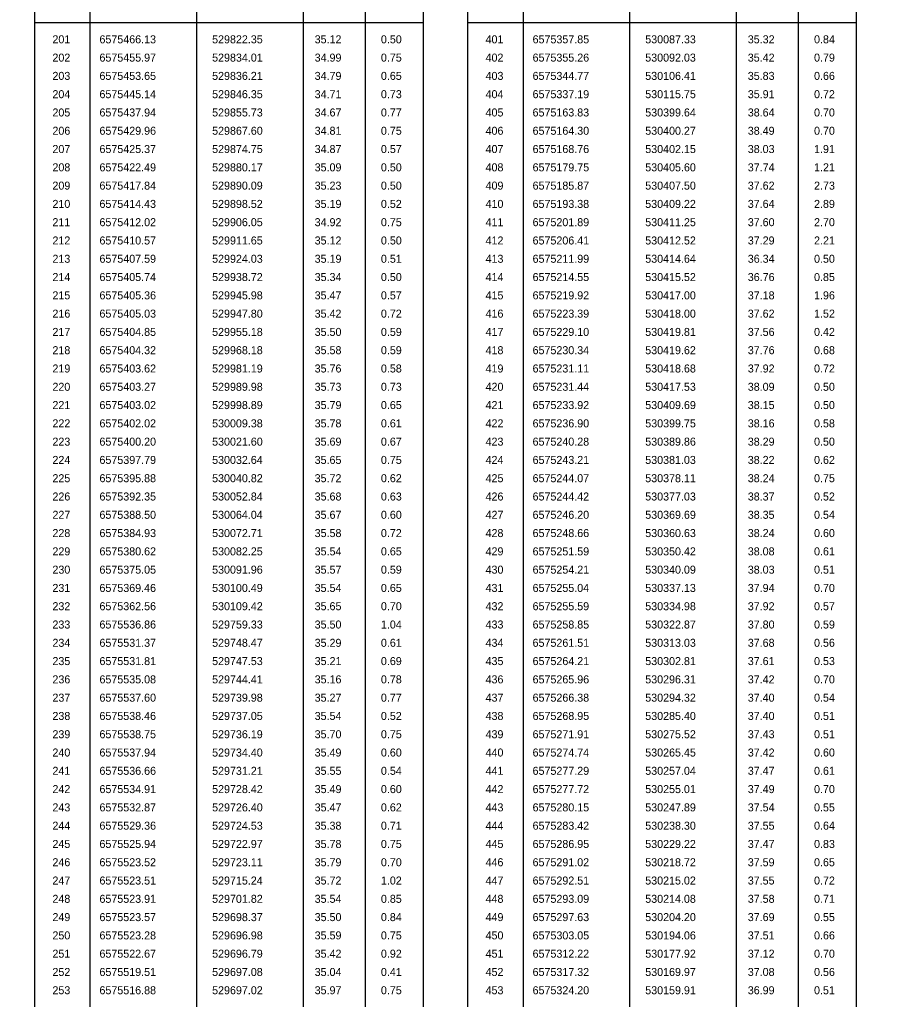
# Model space of a CAD drawing. Extents: x 528816 to 533196, y 6574767 to 6575847.
# Drawn here: x 530473 to 530548.1, y 6575587.3 to 6575673 of the extents above; entities that cross this region are included whole.
import ezdxf

# ---------------------------------------------------------------- set-up
doc = ezdxf.new("R2010")
doc.units = 0
doc.layers.add('ABIJOONIS', color=7, linetype='Continuous')
doc.layers.add('TEE', color=7, linetype='Continuous')

msp = doc.modelspace()

# ---------------------------------------------------------------- linework, layer by layer
at = {"layer": 'ABIJOONIS'}
for p, q in [((530474.295, 6575674.457), (530474.295, 6575351.834)), ((530479.155, 6575674.457), (530479.155, 6575351.834)), ((530488.47, 6575674.457), (530488.47, 6575351.834)), ((530497.785, 6575674.457), (530497.785, 6575351.834)), ((530503.207, 6575674.457), (530503.207, 6575351.834)), ((530508.279, 6575674.457), (530508.279, 6575351.834)), ((530512.169, 6575674.457), (530512.169, 6575351.834)), ((530517.029, 6575674.457), (530517.029, 6575351.834)), ((530526.344, 6575674.457), (530526.344, 6575351.834)), ((530535.659, 6575674.457), (530535.659, 6575351.834)), ((530541.081, 6575674.457), (530541.081, 6575351.834)), ((530546.154, 6575674.457), (530546.154, 6575351.834)), ((530474.295, 6575672.754), (530508.279, 6575672.754)), ((530512.169, 6575672.754), (530546.154, 6575672.754))]:
    msp.add_line(p, q, dxfattribs=at)
at = {"layer": 'TEE'}
msp.add_arc((530328.708, 6575554.734), 291.999, 251.18106, 251.18106, dxfattribs=at)

# ---------------------------------------------------------------- texts
at = {"layer": 'ABIJOONIS'}
for s, p in [('201', (530475.873, 6575670.938)), ('6575466.13', (530479.986, 6575670.938)), ('529822.35', (530489.837, 6575670.938)), ('35.12', (530498.803, 6575670.938)), ('0.50', (530504.597, 6575670.938)), ('401', (530513.748, 6575670.938)), ('6575357.85', (530517.86, 6575670.938)), ('530087.33', (530527.711, 6575670.938)), ('35.32', (530536.677, 6575670.938)), ('0.84', (530542.472, 6575670.938)), ('202', (530475.873, 6575669.338)), ('6575455.97', (530479.986, 6575669.338)), ('529834.01', (530489.837, 6575669.338)), ('34.99', (530498.803, 6575669.338)), ('0.75', (530504.597, 6575669.338)), ('402', (530513.748, 6575669.338)), ('6575355.26', (530517.86, 6575669.338)), ('530092.03', (530527.711, 6575669.338)), ('35.42', (530536.677, 6575669.338)), ('0.79', (530542.472, 6575669.338)), ('203', (530475.873, 6575667.738)), ('6575453.65', (530479.986, 6575667.738)), ('529836.21', (530489.837, 6575667.738)), ('34.79', (530498.803, 6575667.738)), ('0.65', (530504.597, 6575667.738)), ('403', (530513.748, 6575667.738)), ('6575344.77', (530517.86, 6575667.738)), ('530106.41', (530527.711, 6575667.738)), ('35.83', (530536.677, 6575667.738)), ('0.66', (530542.472, 6575667.738)), ('204', (530475.873, 6575666.138)), ('6575445.14', (530479.986, 6575666.138)), ('529846.35', (530489.837, 6575666.138)), ('34.71', (530498.803, 6575666.138)), ('0.73', (530504.597, 6575666.138)), ('404', (530513.748, 6575666.138)), ('6575337.19', (530517.86, 6575666.138)), ('530115.75', (530527.711, 6575666.138)), ('35.91', (530536.677, 6575666.138)), ('0.72', (530542.472, 6575666.138)), ('205', (530475.873, 6575664.538)), ('6575437.94', (530479.986, 6575664.538)), ('529855.73', (530489.837, 6575664.538)), ('34.67', (530498.803, 6575664.538)), ('0.77', (530504.597, 6575664.538)), ('405', (530513.748, 6575664.538)), ('6575163.83', (530517.86, 6575664.538)), ('530399.64', (530527.711, 6575664.538)), ('38.64', (530536.677, 6575664.538)), ('0.70', (530542.472, 6575664.538)), ('206', (530475.873, 6575662.938)), ('6575429.96', (530479.986, 6575662.938)), ('529867.60', (530489.837, 6575662.938)), ('34.81', (530498.803, 6575662.938)), ('0.75', (530504.597, 6575662.938)), ('406', (530513.748, 6575662.938)), ('6575164.30', (530517.86, 6575662.938)), ('530400.27', (530527.711, 6575662.938)), ('38.49', (530536.677, 6575662.938)), ('0.70', (530542.472, 6575662.938)), ('207', (530475.873, 6575661.338)), ('6575425.37', (530479.986, 6575661.338)), ('529874.75', (530489.837, 6575661.338)), ('34.87', (530498.803, 6575661.338)), ('0.57', (530504.597, 6575661.338)), ('407', (530513.748, 6575661.338)), ('6575168.76', (530517.86, 6575661.338)), ('530402.15', (530527.711, 6575661.338)), ('38.03', (530536.677, 6575661.338)), ('1.91', (530542.472, 6575661.338)), ('208', (530475.873, 6575659.738)), ('6575422.49', (530479.986, 6575659.738)), ('529880.17', (530489.837, 6575659.738)), ('35.09', (530498.803, 6575659.738)), ('0.50', (530504.597, 6575659.738)), ('408', (530513.748, 6575659.738)), ('6575179.75', (530517.86, 6575659.738)), ('530405.60', (530527.711, 6575659.738)), ('37.74', (530536.677, 6575659.738)), ('1.21', (530542.472, 6575659.738)), ('209', (530475.873, 6575658.138)), ('6575417.84', (530479.986, 6575658.138)), ('529890.09', (530489.837, 6575658.138)), ('35.23', (530498.803, 6575658.138)), ('0.50', (530504.597, 6575658.138)), ('409', (530513.748, 6575658.138)), ('6575185.87', (530517.86, 6575658.138)), ('530407.50', (530527.711, 6575658.138)), ('37.62', (530536.677, 6575658.138)), ('2.73', (530542.472, 6575658.138)), ('210', (530475.873, 6575656.538)), ('6575414.43', (530479.986, 6575656.538)), ('529898.52', (530489.837, 6575656.538)), ('35.19', (530498.803, 6575656.538)), ('0.52', (530504.597, 6575656.538)), ('410', (530513.748, 6575656.538)), ('6575193.38', (530517.86, 6575656.538)), ('530409.22', (530527.711, 6575656.538)), ('37.64', (530536.677, 6575656.538)), ('2.89', (530542.472, 6575656.538)), ('211', (530475.873, 6575654.938)), ('6575412.02', (530479.986, 6575654.938)), ('529906.05', (530489.837, 6575654.938)), ('34.92', (530498.803, 6575654.938)), ('0.75', (530504.597, 6575654.938)), ('411', (530513.748, 6575654.938)), ('6575201.89', (530517.86, 6575654.938)), ('530411.25', (530527.711, 6575654.938)), ('37.60', (530536.677, 6575654.938)), ('2.70', (530542.472, 6575654.938)), ('212', (530475.873, 6575653.338)), ('6575410.57', (530479.986, 6575653.338)), ('529911.65', (530489.837, 6575653.338)), ('35.12', (530498.803, 6575653.338)), ('0.50', (530504.597, 6575653.338)), ('412', (530513.748, 6575653.338)), ('6575206.41', (530517.86, 6575653.338)), ('530412.52', (530527.711, 6575653.338)), ('37.29', (530536.677, 6575653.338)), ('2.21', (530542.472, 6575653.338)), ('213', (530475.873, 6575651.738)), ('6575407.59', (530479.986, 6575651.738)), ('529924.03', (530489.837, 6575651.738)), ('35.19', (530498.803, 6575651.738)), ('0.51', (530504.597, 6575651.738)), ('413', (530513.748, 6575651.738)), ('6575211.99', (530517.86, 6575651.738)), ('530414.64', (530527.711, 6575651.738)), ('36.34', (530536.677, 6575651.738)), ('0.50', (530542.472, 6575651.738)), ('214', (530475.873, 6575650.138)), ('6575405.74', (530479.986, 6575650.138)), ('529938.72', (530489.837, 6575650.138)), ('35.34', (530498.803, 6575650.138)), ('0.50', (530504.597, 6575650.138)), ('414', (530513.748, 6575650.138)), ('6575214.55', (530517.86, 6575650.138)), ('530415.52', (530527.711, 6575650.138)), ('36.76', (530536.677, 6575650.138)), ('0.85', (530542.472, 6575650.138)), ('215', (530475.873, 6575648.538)), ('6575405.36', (530479.986, 6575648.538)), ('529945.98', (530489.837, 6575648.538)), ('35.47', (530498.803, 6575648.538)), ('0.57', (530504.597, 6575648.538)), ('415', (530513.748, 6575648.538)), ('6575219.92', (530517.86, 6575648.538)), ('530417.00', (530527.711, 6575648.538)), ('37.18', (530536.677, 6575648.538)), ('1.96', (530542.472, 6575648.538)), ('216', (530475.873, 6575646.938)), ('6575405.03', (530479.986, 6575646.938)), ('529947.80', (530489.837, 6575646.938)), ('35.42', (530498.803, 6575646.938)), ('0.72', (530504.597, 6575646.938)), ('416', (530513.748, 6575646.938)), ('6575223.39', (530517.86, 6575646.938)), ('530418.00', (530527.711, 6575646.938)), ('37.62', (530536.677, 6575646.938)), ('1.52', (530542.472, 6575646.938)), ('217', (530475.873, 6575645.338)), ('6575404.85', (530479.986, 6575645.338)), ('529955.18', (530489.837, 6575645.338)), ('35.50', (530498.803, 6575645.338)), ('0.59', (530504.597, 6575645.338)), ('417', (530513.748, 6575645.338)), ('6575229.10', (530517.86, 6575645.338)), ('530419.81', (530527.711, 6575645.338)), ('37.56', (530536.677, 6575645.338)), ('0.42', (530542.472, 6575645.338)), ('218', (530475.873, 6575643.738)), ('6575404.32', (530479.986, 6575643.738)), ('529968.18', (530489.837, 6575643.738)), ('35.58', (530498.803, 6575643.738)), ('0.59', (530504.597, 6575643.738)), ('418', (530513.748, 6575643.738)), ('6575230.34', (530517.86, 6575643.738)), ('530419.62', (530527.711, 6575643.738)), ('37.76', (530536.677, 6575643.738)), ('0.68', (530542.472, 6575643.738)), ('219', (530475.873, 6575642.138)), ('6575403.62', (530479.986, 6575642.138)), ('529981.19', (530489.837, 6575642.138)), ('35.76', (530498.803, 6575642.138)), ('0.58', (530504.597, 6575642.138)), ('419', (530513.748, 6575642.138)), ('6575231.11', (530517.86, 6575642.138)), ('530418.68', (530527.711, 6575642.138)), ('37.92', (530536.677, 6575642.138)), ('0.72', (530542.472, 6575642.138)), ('220', (530475.873, 6575640.538)), ('6575403.27', (530479.986, 6575640.538)), ('529989.98', (530489.837, 6575640.538)), ('35.73', (530498.803, 6575640.538)), ('0.73', (530504.597, 6575640.538)), ('420', (530513.748, 6575640.538)), ('6575231.44', (530517.86, 6575640.538)), ('530417.53', (530527.711, 6575640.538)), ('38.09', (530536.677, 6575640.538)), ('0.50', (530542.472, 6575640.538)), ('221', (530475.873, 6575638.938)), ('6575403.02', (530479.986, 6575638.938)), ('529998.89', (530489.837, 6575638.938)), ('35.79', (530498.803, 6575638.938)), ('0.65', (530504.597, 6575638.938)), ('421', (530513.748, 6575638.938)), ('6575233.92', (530517.86, 6575638.938)), ('530409.69', (530527.711, 6575638.938)), ('38.15', (530536.677, 6575638.938)), ('0.50', (530542.472, 6575638.938)), ('222', (530475.873, 6575637.338)), ('6575402.02', (530479.986, 6575637.338)), ('530009.38', (530489.837, 6575637.338)), ('35.78', (530498.803, 6575637.338)), ('0.61', (530504.597, 6575637.338)), ('422', (530513.748, 6575637.338)), ('6575236.90', (530517.86, 6575637.338)), ('530399.75', (530527.711, 6575637.338)), ('38.16', (530536.677, 6575637.338)), ('0.58', (530542.472, 6575637.338)), ('223', (530475.873, 6575635.738)), ('6575400.20', (530479.986, 6575635.738)), ('530021.60', (530489.837, 6575635.738)), ('35.69', (530498.803, 6575635.738)), ('0.67', (530504.597, 6575635.738)), ('423', (530513.748, 6575635.738)), ('6575240.28', (530517.86, 6575635.738)), ('530389.86', (530527.711, 6575635.738)), ('38.29', (530536.677, 6575635.738)), ('0.50', (530542.472, 6575635.738)), ('224', (530475.873, 6575634.138)), ('6575397.79', (530479.986, 6575634.138)), ('530032.64', (530489.837, 6575634.138)), ('35.65', (530498.803, 6575634.138)), ('0.75', (530504.597, 6575634.138)), ('424', (530513.748, 6575634.138)), ('6575243.21', (530517.86, 6575634.138)), ('530381.03', (530527.711, 6575634.138)), ('38.22', (530536.677, 6575634.138)), ('0.62', (530542.472, 6575634.138)), ('225', (530475.873, 6575632.538)), ('6575395.88', (530479.986, 6575632.538)), ('530040.82', (530489.837, 6575632.538)), ('35.72', (530498.803, 6575632.538)), ('0.62', (530504.597, 6575632.538)), ('425', (530513.748, 6575632.538)), ('6575244.07', (530517.86, 6575632.538)), ('530378.11', (530527.711, 6575632.538)), ('38.24', (530536.677, 6575632.538)), ('0.75', (530542.472, 6575632.538)), ('226', (530475.873, 6575630.938)), ('6575392.35', (530479.986, 6575630.938)), ('530052.84', (530489.837, 6575630.938)), ('35.68', (530498.803, 6575630.938)), ('0.63', (530504.597, 6575630.938)), ('426', (530513.748, 6575630.938)), ('6575244.42', (530517.86, 6575630.938)), ('530377.03', (530527.711, 6575630.938)), ('38.37', (530536.677, 6575630.938)), ('0.52', (530542.472, 6575630.938)), ('227', (530475.873, 6575629.338)), ('6575388.50', (530479.986, 6575629.338)), ('530064.04', (530489.837, 6575629.338)), ('35.67', (530498.803, 6575629.338)), ('0.60', (530504.597, 6575629.338)), ('427', (530513.748, 6575629.338)), ('6575246.20', (530517.86, 6575629.338)), ('530369.69', (530527.711, 6575629.338)), ('38.35', (530536.677, 6575629.338)), ('0.54', (530542.472, 6575629.338)), ('228', (530475.873, 6575627.738)), ('6575384.93', (530479.986, 6575627.738)), ('530072.71', (530489.837, 6575627.738)), ('35.58', (530498.803, 6575627.738)), ('0.72', (530504.597, 6575627.738)), ('428', (530513.748, 6575627.738)), ('6575248.66', (530517.86, 6575627.738)), ('530360.63', (530527.711, 6575627.738)), ('38.24', (530536.677, 6575627.738)), ('0.60', (530542.472, 6575627.738)), ('229', (530475.873, 6575626.138)), ('6575380.62', (530479.986, 6575626.138)), ('530082.25', (530489.837, 6575626.138)), ('35.54', (530498.803, 6575626.138)), ('0.65', (530504.597, 6575626.138)), ('429', (530513.748, 6575626.138)), ('6575251.59', (530517.86, 6575626.138)), ('530350.42', (530527.711, 6575626.138)), ('38.08', (530536.677, 6575626.138)), ('0.61', (530542.472, 6575626.138)), ('230', (530475.873, 6575624.538)), ('6575375.05', (530479.986, 6575624.538)), ('530091.96', (530489.837, 6575624.538)), ('35.57', (530498.803, 6575624.538)), ('0.59', (530504.597, 6575624.538)), ('430', (530513.748, 6575624.538)), ('6575254.21', (530517.86, 6575624.538)), ('530340.09', (530527.711, 6575624.538)), ('38.03', (530536.677, 6575624.538)), ('0.51', (530542.472, 6575624.538)), ('231', (530475.873, 6575622.938)), ('6575369.46', (530479.986, 6575622.938)), ('530100.49', (530489.837, 6575622.938)), ('35.54', (530498.803, 6575622.938)), ('0.65', (530504.597, 6575622.938)), ('431', (530513.748, 6575622.938)), ('6575255.04', (530517.86, 6575622.938)), ('530337.13', (530527.711, 6575622.938)), ('37.94', (530536.677, 6575622.938)), ('0.70', (530542.472, 6575622.938)), ('232', (530475.873, 6575621.338)), ('6575362.56', (530479.986, 6575621.338)), ('530109.42', (530489.837, 6575621.338)), ('35.65', (530498.803, 6575621.338)), ('0.70', (530504.597, 6575621.338)), ('432', (530513.748, 6575621.338)), ('6575255.59', (530517.86, 6575621.338)), ('530334.98', (530527.711, 6575621.338)), ('37.92', (530536.677, 6575621.338)), ('0.57', (530542.472, 6575621.338)), ('233', (530475.873, 6575619.738)), ('6575536.86', (530479.986, 6575619.738)), ('529759.33', (530489.837, 6575619.738)), ('35.50', (530498.803, 6575619.738)), ('1.04', (530504.597, 6575619.738)), ('433', (530513.748, 6575619.738)), ('6575258.85', (530517.86, 6575619.738)), ('530322.87', (530527.711, 6575619.738)), ('37.80', (530536.677, 6575619.738)), ('0.59', (530542.472, 6575619.738)), ('234', (530475.873, 6575618.138)), ('6575531.37', (530479.986, 6575618.138)), ('529748.47', (530489.837, 6575618.138)), ('35.29', (530498.803, 6575618.138)), ('0.61', (530504.597, 6575618.138)), ('434', (530513.748, 6575618.138)), ('6575261.51', (530517.86, 6575618.138)), ('530313.03', (530527.711, 6575618.138)), ('37.68', (530536.677, 6575618.138)), ('0.56', (530542.472, 6575618.138)), ('235', (530475.873, 6575616.538)), ('6575531.81', (530479.986, 6575616.538)), ('529747.53', (530489.837, 6575616.538)), ('35.21', (530498.803, 6575616.538)), ('0.69', (530504.597, 6575616.538)), ('435', (530513.748, 6575616.538)), ('6575264.21', (530517.86, 6575616.538)), ('530302.81', (530527.711, 6575616.538)), ('37.61', (530536.677, 6575616.538)), ('0.53', (530542.472, 6575616.538)), ('236', (530475.873, 6575614.938)), ('6575535.08', (530479.986, 6575614.938)), ('529744.41', (530489.837, 6575614.938)), ('35.16', (530498.803, 6575614.938)), ('0.78', (530504.597, 6575614.938)), ('436', (530513.748, 6575614.938)), ('6575265.96', (530517.86, 6575614.938)), ('530296.31', (530527.711, 6575614.938)), ('37.42', (530536.677, 6575614.938)), ('0.70', (530542.472, 6575614.938)), ('237', (530475.873, 6575613.338)), ('6575537.60', (530479.986, 6575613.338)), ('529739.98', (530489.837, 6575613.338)), ('35.27', (530498.803, 6575613.338)), ('0.77', (530504.597, 6575613.338)), ('437', (530513.748, 6575613.338)), ('6575266.38', (530517.86, 6575613.338)), ('530294.32', (530527.711, 6575613.338)), ('37.40', (530536.677, 6575613.338)), ('0.54', (530542.472, 6575613.338)), ('238', (530475.873, 6575611.738)), ('6575538.46', (530479.986, 6575611.738)), ('529737.05', (530489.837, 6575611.738)), ('35.54', (530498.803, 6575611.738)), ('0.52', (530504.597, 6575611.738)), ('438', (530513.748, 6575611.738)), ('6575268.95', (530517.86, 6575611.738)), ('530285.40', (530527.711, 6575611.738)), ('37.40', (530536.677, 6575611.738)), ('0.51', (530542.472, 6575611.738)), ('239', (530475.873, 6575610.138)), ('6575538.75', (530479.986, 6575610.138)), ('529736.19', (530489.837, 6575610.138)), ('35.70', (530498.803, 6575610.138)), ('0.75', (530504.597, 6575610.138)), ('439', (530513.748, 6575610.138)), ('6575271.91', (530517.86, 6575610.138)), ('530275.52', (530527.711, 6575610.138)), ('37.43', (530536.677, 6575610.138)), ('0.51', (530542.472, 6575610.138)), ('240', (530475.873, 6575608.538)), ('6575537.94', (530479.986, 6575608.538)), ('529734.40', (530489.837, 6575608.538)), ('35.49', (530498.803, 6575608.538)), ('0.60', (530504.597, 6575608.538)), ('440', (530513.748, 6575608.538)), ('6575274.74', (530517.86, 6575608.538)), ('530265.45', (530527.711, 6575608.538)), ('37.42', (530536.677, 6575608.538)), ('0.60', (530542.472, 6575608.538)), ('241', (530475.873, 6575606.938)), ('6575536.66', (530479.986, 6575606.938)), ('529731.21', (530489.837, 6575606.938)), ('35.55', (530498.803, 6575606.938)), ('0.54', (530504.597, 6575606.938)), ('441', (530513.748, 6575606.938)), ('6575277.29', (530517.86, 6575606.938)), ('530257.04', (530527.711, 6575606.938)), ('37.47', (530536.677, 6575606.938)), ('0.61', (530542.472, 6575606.938)), ('242', (530475.873, 6575605.338)), ('6575534.91', (530479.986, 6575605.338)), ('529728.42', (530489.837, 6575605.338)), ('35.49', (530498.803, 6575605.338)), ('0.60', (530504.597, 6575605.338)), ('442', (530513.748, 6575605.338)), ('6575277.72', (530517.86, 6575605.338)), ('530255.01', (530527.711, 6575605.338)), ('37.49', (530536.677, 6575605.338)), ('0.70', (530542.472, 6575605.338)), ('243', (530475.873, 6575603.738)), ('6575532.87', (530479.986, 6575603.738)), ('529726.40', (530489.837, 6575603.738)), ('35.47', (530498.803, 6575603.738)), ('0.62', (530504.597, 6575603.738)), ('443', (530513.748, 6575603.738)), ('6575280.15', (530517.86, 6575603.738)), ('530247.89', (530527.711, 6575603.738)), ('37.54', (530536.677, 6575603.738)), ('0.55', (530542.472, 6575603.738)), ('244', (530475.873, 6575602.138)), ('6575529.36', (530479.986, 6575602.138)), ('529724.53', (530489.837, 6575602.138)), ('35.38', (530498.803, 6575602.138)), ('0.71', (530504.597, 6575602.138)), ('444', (530513.748, 6575602.138)), ('6575283.42', (530517.86, 6575602.138)), ('530238.30', (530527.711, 6575602.138)), ('37.55', (530536.677, 6575602.138)), ('0.64', (530542.472, 6575602.138)), ('245', (530475.873, 6575600.538)), ('6575525.94', (530479.986, 6575600.538)), ('529722.97', (530489.837, 6575600.538)), ('35.78', (530498.803, 6575600.538)), ('0.75', (530504.597, 6575600.538)), ('445', (530513.748, 6575600.538)), ('6575286.95', (530517.86, 6575600.538)), ('530229.22', (530527.711, 6575600.538)), ('37.47', (530536.677, 6575600.538)), ('0.83', (530542.472, 6575600.538)), ('246', (530475.873, 6575598.938)), ('6575523.52', (530479.986, 6575598.938)), ('529723.11', (530489.837, 6575598.938)), ('35.79', (530498.803, 6575598.938)), ('0.70', (530504.597, 6575598.938)), ('446', (530513.748, 6575598.938)), ('6575291.02', (530517.86, 6575598.938)), ('530218.72', (530527.711, 6575598.938)), ('37.59', (530536.677, 6575598.938)), ('0.65', (530542.472, 6575598.938)), ('247', (530475.873, 6575597.338)), ('6575523.51', (530479.986, 6575597.338)), ('529715.24', (530489.837, 6575597.338)), ('35.72', (530498.803, 6575597.338)), ('1.02', (530504.597, 6575597.338)), ('447', (530513.748, 6575597.338)), ('6575292.51', (530517.86, 6575597.338)), ('530215.02', (530527.711, 6575597.338)), ('37.55', (530536.677, 6575597.338)), ('0.72', (530542.472, 6575597.338)), ('248', (530475.873, 6575595.738)), ('6575523.91', (530479.986, 6575595.738)), ('529701.82', (530489.837, 6575595.738)), ('35.54', (530498.803, 6575595.738)), ('0.85', (530504.597, 6575595.738)), ('448', (530513.748, 6575595.738)), ('6575293.09', (530517.86, 6575595.738)), ('530214.08', (530527.711, 6575595.738)), ('37.58', (530536.677, 6575595.738)), ('0.71', (530542.472, 6575595.738)), ('249', (530475.873, 6575594.138)), ('6575523.57', (530479.986, 6575594.138)), ('529698.37', (530489.837, 6575594.138)), ('35.50', (530498.803, 6575594.138)), ('0.84', (530504.597, 6575594.138)), ('449', (530513.748, 6575594.138)), ('6575297.63', (530517.86, 6575594.138)), ('530204.20', (530527.711, 6575594.138)), ('37.69', (530536.677, 6575594.138)), ('0.55', (530542.472, 6575594.138)), ('250', (530475.873, 6575592.538)), ('6575523.28', (530479.986, 6575592.538)), ('529696.98', (530489.837, 6575592.538)), ('35.59', (530498.803, 6575592.538)), ('0.75', (530504.597, 6575592.538)), ('450', (530513.748, 6575592.538)), ('6575303.05', (530517.86, 6575592.538)), ('530194.06', (530527.711, 6575592.538)), ('37.51', (530536.677, 6575592.538)), ('0.66', (530542.472, 6575592.538)), ('251', (530475.873, 6575590.938)), ('6575522.67', (530479.986, 6575590.938)), ('529696.79', (530489.837, 6575590.938)), ('35.42', (530498.803, 6575590.938)), ('0.92', (530504.597, 6575590.938)), ('451', (530513.748, 6575590.938)), ('6575312.22', (530517.86, 6575590.938)), ('530177.92', (530527.711, 6575590.938)), ('37.12', (530536.677, 6575590.938)), ('0.70', (530542.472, 6575590.938)), ('252', (530475.873, 6575589.338)), ('6575519.51', (530479.986, 6575589.338)), ('529697.08', (530489.837, 6575589.338)), ('35.04', (530498.803, 6575589.338)), ('0.41', (530504.597, 6575589.338)), ('452', (530513.748, 6575589.338)), ('6575317.32', (530517.86, 6575589.338)), ('530169.97', (530527.711, 6575589.338)), ('37.08', (530536.677, 6575589.338)), ('0.56', (530542.472, 6575589.338)), ('253', (530475.873, 6575587.738)), ('6575516.88', (530479.986, 6575587.738)), ('529697.02', (530489.837, 6575587.738)), ('35.97', (530498.803, 6575587.738)), ('0.75', (530504.597, 6575587.738)), ('453', (530513.748, 6575587.738)), ('6575324.20', (530517.86, 6575587.738)), ('530159.91', (530527.711, 6575587.738)), ('36.99', (530536.677, 6575587.738)), ('0.51', (530542.472, 6575587.738))]:
    msp.add_text(s, height=0.7, dxfattribs=at).set_placement(p)

doc.saveas('drawing.dxf')
